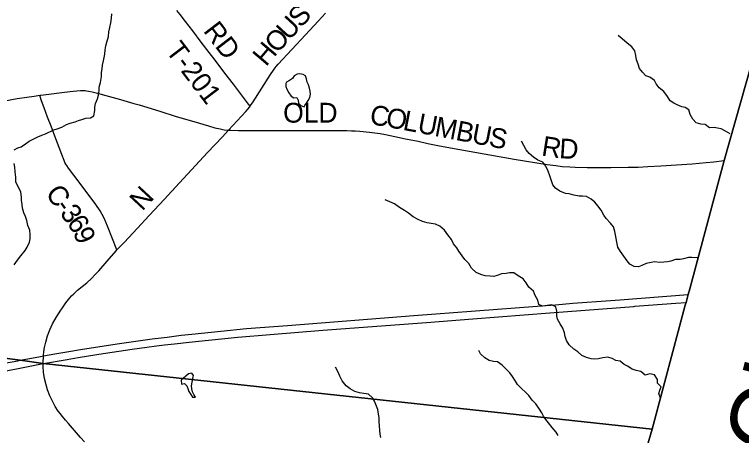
# Model space of a CAD drawing. Extents: x 1410790 to 1770854, y 566777 to 831614.
# Drawn here: x 1668047 to 1679059, y 706415 to 712791 of the extents above; entities that cross this region are included whole.
import ezdxf

# ---------------------------------------------------------------- set-up
doc = ezdxf.new("R2010")
doc.units = 0
for name, color, linetype in [('GM_X_Adjacent_County', 7, 'Continuous'), ('GM_X_Adjacent_County_Text', 7, 'Continuous'), ('GM_X_County', 7, 'Continuous'), ('GM_X_County_Road', 7, 'Continuous'), ('GM_X_County_Road_Text', 7, 'Continuous'), ('GM_X_Interstate_Route', 7, 'Continuous'), ('GM_X_Minor_Lake', 7, 'Continuous'), ('GM_X_Minor_River', 7, 'Continuous'), ('GM_X_Township', 7, 'Continuous'), ('GM_X_Township_Road', 7, 'Continuous'), ('GM_X_Township_Road_Text', 7, 'Continuous')]:
    doc.layers.add(name, color=color, linetype=linetype)

msp = doc.modelspace()

# ---------------------------------------------------------------- linework, layer by layer
at = {"layer": 'GM_X_Adjacent_County'}
msp.add_lwpolyline([(1685199, 745913), (1684275, 736981), (1683945, 733787), (1684953, 733708), (1684001, 730032), (1682793, 725485), (1682151, 722960), (1679960, 714686), (1678799, 710581), (1678275, 708636), (1678251, 708551), (1678219, 708431), (1678208, 708390), (1677705, 706513), (1677306, 705159), (1677288, 705091), (1675992, 700009), (1675442, 698008), (1674497, 694126), (1674406, 693762), (1674339, 693310), (1672358, 684641), (1671974, 683181), (1671693, 682151)], dxfattribs=at)
at = {"layer": 'GM_X_County'}
msp.add_lwpolyline([(1679960, 714686), (1678799, 710581), (1678275, 708636), (1678251, 708551), (1678219, 708431), (1678208, 708390), (1677705, 706513), (1677306, 705159), (1677288, 705091), (1675992, 700009), (1675442, 698008), (1674497, 694126), (1674406, 693762), (1674339, 693310), (1672358, 684641), (1671974, 683181), (1671693, 682151)], dxfattribs=at)
at = {"layer": 'GM_X_County_Road'}
for points in [[(1671617, 711403), (1671624, 711413), (1671661, 711467), (1671925, 711883), (1671968, 711946), (1671981, 711964), (1672012, 712002), (1672043, 712039), (1672456, 712484), (1672645, 712690), (1672756, 712810)], [(1667595, 711416), (1667729, 711445), (1667882, 711477), (1668008, 711503), (1668088, 711518), (1668234, 711541), (1668347, 711557), (1668429, 711569)], [(1668429, 711569), (1668445, 711571), (1668525, 711582), (1668802, 711615), (1668933, 711630), (1668991, 711636), (1669047, 711641), (1669074, 711642), (1669095, 711642), (1669116, 711639), (1669138, 711636), (1669169, 711630), (1669222, 711619), (1669303, 711601), (1669430, 711567), (1669541, 711537), (1669651, 711505), (1669855, 711445), (1669933, 711421), (1670247, 711325), (1670498, 711249), (1670765, 711169), (1670985, 711103), (1671080, 711077), (1671161, 711059), (1671225, 711047), (1671274, 711041), (1671290, 711040)], [(1669599, 709225), (1669589, 709252), (1669533, 709393), (1669456, 709584), (1669405, 709705), (1669377, 709763), (1669344, 709819), (1669279, 709913), (1669073, 710190), (1668943, 710358), (1668865, 710464), (1668840, 710502), (1668825, 710525), (1668811, 710551), (1668798, 710579), (1668762, 710670), (1668658, 710947), (1668601, 711100), (1668549, 711239), (1668496, 711377), (1668457, 711485), (1668434, 711552), (1668429, 711569)], [(1671290, 711040), (1671552, 711323), (1671588, 711365), (1671607, 711389), (1671617, 711403)], [(1669599, 709225), (1669710, 709340), (1669911, 709557), (1670089, 709749), (1670167, 709833), (1670313, 709989), (1670547, 710242), (1670971, 710699), (1671195, 710939), (1671284, 711034), (1671290, 711040)], [(1671290, 711040), (1671324, 711038), (1671439, 711035), (1672173, 711035), (1672702, 711033), (1673079, 711033), (1673153, 711032), (1673208, 711028), (1673276, 711023), (1673422, 711008), (1673503, 710999), (1673584, 710989), (1673665, 710974), (1673809, 710943), (1673970, 710910), (1674162, 710871), (1674307, 710840), (1674483, 710803), (1674791, 710746), (1675614, 710602), (1676116, 710521), (1676246, 710502), (1676344, 710491), (1676458, 710483), (1676541, 710479), (1676721, 710475), (1676869, 710474), (1677082, 710475), (1677344, 710478), (1677492, 710481), (1677640, 710488), (1677836, 710501), (1678311, 710532), (1678523, 710548), (1678641, 710560), (1678799, 710581)], [(1668763, 708335), (1668824, 708423), (1668884, 708500), (1668911, 708531), (1668944, 708563), (1669000, 708614), (1669140, 708728), (1669215, 708793), (1669271, 708852), (1669325, 708911), (1669449, 709055), (1669586, 709212), (1669599, 709225)], [(1668493, 707694), (1668494, 707705), (1668497, 707724), (1668501, 707750), (1668519, 707830), (1668548, 707924), (1668582, 708015), (1668624, 708104), (1668679, 708204), (1668749, 708315), (1668763, 708335)], [(1668484, 707583), (1668486, 707610), (1668486, 707619), (1668487, 707644), (1668490, 707672), (1668493, 707694)], [(1669105, 706318), (1669047, 706384), (1668864, 706594), (1668819, 706647), (1668772, 706704), (1668738, 706746), (1668710, 706785), (1668665, 706854), (1668626, 706925), (1668584, 707014), (1668549, 707105), (1668525, 707183), (1668503, 707279), (1668488, 707376), (1668482, 707457), (1668481, 707505), (1668481, 707511), (1668482, 707555), (1668484, 707583)]]:
    msp.add_lwpolyline(points, dxfattribs=at)
at = {"layer": 'GM_X_Interstate_Route'}
for points in [[(1667896, 707508), (1668099, 707548), (1668133, 707554), (1668303, 707586), (1668442, 707611), (1668486, 707619), (1668660, 707650), (1668872, 707686), (1669048, 707715), (1669602, 707804), (1670134, 707877), (1670358, 707906), (1670573, 707932), (1670731, 707950), (1671171, 707996), (1671563, 708033), (1672184, 708081), (1674098, 708231), (1675962, 708372), (1676240, 708396), (1676502, 708417), (1677074, 708461), (1677215, 708471), (1677542, 708496), (1678251, 708551)], [(1676155, 708273), (1677428, 708371), (1677445, 708372), (1678066, 708420), (1678219, 708431)], [(1669011, 707595), (1669296, 707641), (1669326, 707646), (1669831, 707721), (1670051, 707752), (1670200, 707772), (1670317, 707786), (1670470, 707805), (1670691, 707829), (1670987, 707860), (1671428, 707904), (1671918, 707945), (1672719, 708008), (1674289, 708128), (1674992, 708184), (1676155, 708273)], [(1667816, 707376), (1668229, 707457), (1668481, 707505), (1668487, 707506), (1668843, 707567), (1669011, 707595)]]:
    msp.add_lwpolyline(points, dxfattribs=at)
at = {"layer": 'GM_X_Minor_Lake'}
for points in [[(1672446, 711411), (1672470, 711448), (1672494, 711490), (1672519, 711534), (1672529, 711584), (1672526, 711632), (1672516, 711678), (1672500, 711725), (1672479, 711769), (1672469, 711815), (1672457, 711863), (1672417, 711882), (1672371, 711894), (1672329, 711886), (1672285, 711865), (1672259, 711821), (1672212, 711791), (1672168, 711765), (1672158, 711749)], [(1672158, 711749), (1672158, 711703), (1672173, 711659), (1672201, 711607), (1672237, 711556), (1672280, 711528), (1672325, 711534), (1672346, 711493), (1672348, 711451), (1672384, 711411), (1672436, 711394), (1672446, 711411)], [(1670755, 707301), (1670759, 707324), (1670733, 707360), (1670685, 707347), (1670640, 707313), (1670572, 707251), (1670575, 707193)], [(1670575, 707193), (1670624, 707203), (1670655, 707166), (1670671, 707126), (1670689, 707080), (1670716, 707038), (1670744, 706993), (1670788, 706995), (1670762, 707037), (1670743, 707078), (1670731, 707120), (1670729, 707166), (1670738, 707224), (1670750, 707276), (1670755, 707301)]]:
    msp.add_lwpolyline(points, dxfattribs=at)
at = {"layer": 'GM_X_Minor_River'}
for points in [[(1669248, 711256), (1669262, 711336), (1669265, 711388), (1669275, 711444), (1669302, 711514), (1669320, 711570), (1669329, 711638), (1669331, 711690), (1669348, 711763), (1669365, 711851), (1669367, 711911), (1669374, 711969), (1669382, 712023), (1669397, 712091), (1669405, 712141), (1669415, 712193), (1669420, 712257), (1669428, 712317), (1669445, 712373), (1669470, 712459), (1669476, 712528), (1669491, 712594), (1669507, 712664), (1669518, 712734), (1669520, 712804)], [(1678887, 710983), (1678816, 711024), (1678749, 711061), (1678695, 711071), (1678645, 711078), (1678575, 711074), (1678509, 711127), (1678443, 711131), (1678373, 711150), (1678323, 711204), (1678282, 711275), (1678260, 711349), (1678206, 711382), (1678154, 711392), (1678087, 711423), (1678035, 711447), (1677981, 711485), (1677939, 711548), (1677884, 711627), (1677814, 711681), (1677767, 711744), (1677739, 711794), (1677673, 711841), (1677611, 711861), (1677558, 711920), (1677514, 711974), (1677496, 712038), (1677471, 712107), (1677459, 712173), (1677442, 712239), (1677396, 712304), (1677329, 712356), (1677251, 712425), (1677193, 712474)], [(1668044, 710740), (1668096, 710771), (1668146, 710789), (1668213, 710835), (1668267, 710872), (1668348, 710912), (1668402, 710940), (1668460, 710963), (1668518, 710983), (1668643, 711044), (1668693, 711062), (1668764, 711083), (1668836, 711123), (1668888, 711146), (1668967, 711168), (1669017, 711186), (1669069, 711203), (1669125, 711221), (1669197, 711228), (1669248, 711256)], [(1678390, 709105), (1678309, 709113), (1678254, 709111), (1678182, 709090), (1678128, 709082), (1678058, 709079), (1677988, 709057), (1677937, 709045), (1677883, 709042), (1677811, 709036), (1677745, 709047), (1677691, 709033), (1677617, 709018), (1677550, 708992), (1677500, 708970), (1677432, 708975), (1677366, 709011), (1677329, 709062), (1677279, 709132), (1677228, 709201), (1677188, 709269), (1677169, 709342), (1677159, 709400), (1677151, 709452), (1677142, 709504), (1677118, 709573), (1677073, 709633), (1677011, 709700), (1676976, 709752), (1676936, 709827), (1676885, 709895), (1676839, 709948), (1676783, 709992), (1676713, 710033), (1676653, 710039), (1676599, 710040), (1676519, 710053), (1676451, 710073), (1676391, 710078), (1676309, 710114), (1676244, 710161), (1676200, 710211), (1676177, 710286), (1676157, 710348), (1676130, 710418), (1676094, 710493), (1676049, 710555), (1675975, 710586), (1675907, 710631), (1675841, 710687), (1675796, 710744), (1675764, 710808), (1675729, 710874)], [(1668044, 708999), (1668091, 709069), (1668145, 709137), (1668206, 709216), (1668238, 709268), (1668275, 709342), (1668285, 709394), (1668286, 709452), (1668279, 709527), (1668251, 709597), (1668234, 709671), (1668212, 709730), (1668188, 709788), (1668169, 709858), (1668161, 709915), (1668154, 709977), (1668152, 710027), (1668141, 710101), (1668100, 710184), (1668068, 710254), (1668065, 710327), (1668059, 710411), (1668052, 710477), (1668044, 710533)], [(1677830, 706978), (1677809, 707051), (1677820, 707101), (1677842, 707150), (1677789, 707209), (1677785, 707261), (1677743, 707334), (1677671, 707347), (1677599, 707331), (1677536, 707386), (1677466, 707400), (1677404, 707421), (1677334, 707463), (1677282, 707490), (1677220, 707540), (1677154, 707549), (1677102, 707579), (1677033, 707600), (1676958, 707591), (1676894, 707575), (1676840, 707571), (1676780, 707574), (1676712, 707596), (1676642, 707625), (1676580, 707682), (1676517, 707720), (1676451, 707789), (1676408, 707855), (1676390, 707914), (1676376, 707968), (1676355, 708038), (1676315, 708107), (1676270, 708177), (1676264, 708227), (1676261, 708296), (1676249, 708366), (1676188, 708394), (1676115, 708385), (1676047, 708375), (1675989, 708398), (1675972, 708466), (1675932, 708535), (1675907, 708603), (1675839, 708660), (1675796, 708726), (1675752, 708789), (1675678, 708835), (1675611, 708878), (1675544, 708881), (1675494, 708869), (1675424, 708861), (1675372, 708842), (1675306, 708824), (1675252, 708827), (1675176, 708833), (1675112, 708852), (1675042, 708886), (1674970, 708947), (1674927, 709018), (1674869, 709082), (1674829, 709137), (1674776, 709205), (1674746, 709256), (1674697, 709320), (1674665, 709386), (1674612, 709453), (1674562, 709524), (1674492, 709584), (1674425, 709615), (1674359, 709627), (1674299, 709636), (1674229, 709656), (1674159, 709685), (1674087, 709728), (1674015, 709780), (1673954, 709823), (1673880, 709870), (1673804, 709922), (1673732, 709953), (1673662, 709984)], [(1676282, 706414), (1676254, 706467), (1676193, 706537), (1676137, 706606), (1676094, 706656), (1676060, 706707), (1676034, 706757), (1676001, 706815), (1675945, 706894), (1675888, 706951), (1675838, 707021), (1675786, 707070), (1675731, 707120), (1675667, 707187), (1675634, 707237), (1675592, 707306), (1675550, 707366), (1675497, 707419), (1675435, 707482), (1675363, 707530), (1675305, 707535), (1675237, 707551), (1675170, 707590), (1675106, 707650), (1675078, 707703)], [(1673596, 706382), (1673588, 706434), (1673582, 706491), (1673575, 706561), (1673572, 706629), (1673570, 706687), (1673562, 706738), (1673551, 706806), (1673529, 706860), (1673498, 706933), (1673468, 706983), (1673407, 707040), (1673339, 707052), (1673275, 707063), (1673203, 707083), (1673131, 707122), (1673069, 707168), (1673008, 707245), (1672976, 707311), (1672949, 707376), (1672911, 707450)]]:
    msp.add_lwpolyline(points, dxfattribs=at)
at = {"layer": 'GM_X_Township'}
for points in [[(1637152, 710726), (1642695, 710171), (1643648, 710074), (1644274, 710007), (1649902, 709430), (1656844, 708815), (1661002, 708426), (1662615, 708277), (1668133, 707554), (1668481, 707505), (1677705, 706513), (1678208, 708390), (1678219, 708431), (1678251, 708551), (1678275, 708636), (1678799, 710581), (1679960, 714686)], [(1671693, 682151), (1671974, 683181), (1672358, 684641), (1674339, 693310), (1674406, 693762), (1674497, 694126), (1675442, 698008), (1675992, 700009), (1677288, 705091), (1677306, 705159), (1677705, 706513), (1668481, 707505), (1668133, 707554), (1662615, 708277), (1661002, 708426), (1656844, 708815), (1649902, 709430), (1644274, 710007), (1643648, 710074), (1642695, 710171), (1637152, 710726)]]:
    msp.add_lwpolyline(points, dxfattribs=at)
at = {"layer": 'GM_X_Township_Road'}
msp.add_lwpolyline([(1671617, 711403), (1671593, 711435), (1671533, 711513), (1671363, 711734), (1671234, 711904), (1671086, 712100), (1670995, 712217), (1670876, 712373), (1670747, 712543), (1670637, 712687), (1670557, 712791), (1670506, 712854)], dxfattribs=at)

# ---------------------------------------------------------------- texts
at = {"layer": 'GM_X_Adjacent_County_Text'}
msp.add_text('MADISON COUNTY', height=1000, rotation=75.2645, dxfattribs=at).set_placement((1677827, 698721))
at = {"layer": 'GM_X_County_Road_Text'}
for s, rotation, p in [('S', 47.3392, (1672383, 712579)), ('U', 47.3369, (1672204, 712385)), ('O', 47.3653, (1672025, 712190)), ('H', 49.7112, (1671857, 711992)), ('OLD', 359.9962, (1672116, 711154)), ('C', 351.3494, (1673417, 711131)), ('O', 349.3824, (1673658, 711094)), ('L', 349.1961, (1673917, 711046)), ('U', 349.198, (1674138, 711004)), ('M', 349.194, (1674397, 710954)), ('B', 349.1948, (1674717, 710893)), ('U', 349.1937, (1674959, 710847)), ('S', 349.1933, (1675218, 710797)), ('R', 351.0061, (1676019, 710658)), ('D', 356.2874, (1676292, 710617)), ('C', 306.4656, (1668505, 710078)), ('N', 46.9708, (1669981, 709804)), ('-', 306.4624, (1668651, 709880)), ('3', 306.4234, (1668724, 709781)), ('6', 303.4332, (1668831, 709636)), ('9', 293.2724, (1668927, 709494))]:
    msp.add_text(s, height=300, rotation=rotation, dxfattribs=at).set_placement(p)
at = {"layer": 'GM_X_Township_Road_Text'}
for s, rotation, p in [('RD', 307.4455, (1670897, 712541)), ('T-201', 307.3668, (1670327, 712239))]:
    msp.add_text(s, height=300, rotation=rotation, dxfattribs=at).set_placement(p)

doc.saveas('drawing.dxf')
